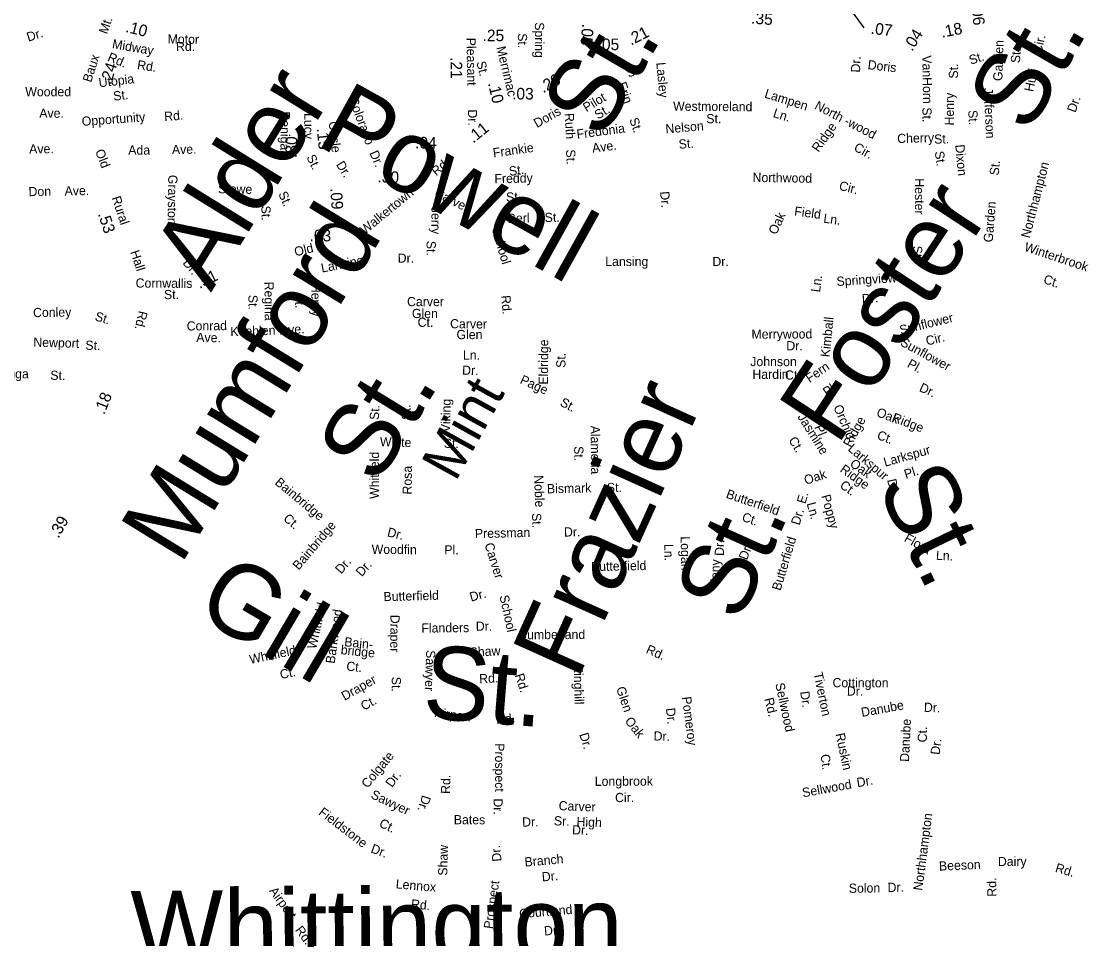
# Model space of a CAD drawing. Extents: x 1553981 to 1780076, y 812965 to 996873.
# Drawn here: x 1634131 to 1635506, y 849777 to 850962 of the extents above; entities that cross this region are included whole.
import ezdxf

# ---------------------------------------------------------------- set-up
doc = ezdxf.new("R2010")
doc.units = 0
for name, color, linetype in [('Exist Road Non-System Type 51 Label', 7, 'Continuous'), ('Exist Road Secondary Mileage Hundredths English Label', 7, 'Continuous'), ('Map Preparation Border Antique Large Shape', 7, 'Continuous')]:
    doc.layers.add(name, color=color, linetype=linetype)

msp = doc.modelspace()

# ---------------------------------------------------------------- linework, layer by layer
at = {"layer": 'Exist Road Secondary Mileage Hundredths English Label'}
msp.add_lwpolyline([(1635200.1, 850979.2), (1635218.7, 850953.8)], dxfattribs=at)

# ---------------------------------------------------------------- texts
at = {"layer": 'Exist Road Non-System Type 51 Label'}
for s, height, rotation, p in [('Spring', 11.88, 270, (1634793.9, 850960.8)), ('Dr.', 11.88, 17.6039, (1634139.7, 850935.6)), ('St.', 11.88, 270, (1634771.9, 850946.6)), ('St.', 95, 59.7744, (1634880.4, 850807.1)), ('St.', 95, 60.0304, (1635431.1, 850815)), ('Midway', 11.88, 350.3257, (1634247.3, 850927.4)), ('Garden', 11.88, 88.0706, (1635397.5, 850884.7)), ('Cir.', 11.87, 77.2893, (1635448, 850919.5)), ('Rd.', 11.88, 337.3197, (1634241, 850911.4)), ('Van', 11.87, 271.3925, (1635294.1, 850918)), ('St.', 11.88, 17.6644, (1635356.7, 850905.9)), ('St.', 11.88, 85.6161, (1635420.1, 850907.6)), ('Rd.', 11.88, 351.7466, (1634279.6, 850900.3)), ('St.', 11.87, 23.9397, (1634915, 850889)), ('Lasley', 11.87, 275.1623, (1634950.6, 850908.6)), ('Dr.', 11.88, 87.8666, (1635213.8, 850895.7)), ('Doris', 11.88, 353.4987, (1635223.2, 850900.3)), ('St.', 11.88, 89.5584, (1635340.3, 850888)), ('Utopia', 11.88, 6.8222, (1634231.2, 850876.7)), ('Alder', 95, 58.2488, (1634375.4, 850611.2)), ('Huff', 11.87, 77.8368, (1635437.3, 850870.3)), ('Wooded', 11.88, 0.0877, (1634135.7, 850865.1)), ('Powell', 95, 330.9388, (1634508.8, 850803.7)), ('Erin', 11.88, 289.3403, (1634900.1, 850881.3)), ('Horn', 11.87, 271.3925, (1635294.5, 850889.8)), ('St.', 11.88, 6.8222, (1634250, 850859.4)), ('Colorado', 11.88, 290.482, (1634553.3, 850861.6)), ('Pilot', 11.88, 30.6478, (1634860.3, 850844.5)), ('Lampen', 11.88, 342.6384, (1635089.5, 850863.7)), ('Henry', 11.88, 89.5584, (1635334.9, 850827.4)), ('Jefferson', 11.88, 272.6819, (1635373.5, 850875.8)), ('Dr.', 11.88, 70.6991, (1635491.9, 850843.4)), ('Ave.', 11.88, 0.0877, (1634153.8, 850837.4)), ('Doris', 11.88, 29.4845, (1634796.5, 850824.1)), ('St.', 11.88, 30.6478, (1634875.2, 850834.9)), ('Westmoreland', 11.875, 359.542, (1634972.3, 850846.6)), ('Ln.', 11.88, 342.6384, (1635100.6, 850838.6)), ('North -wood', 11.875, 332.4613, (1635154.1, 850849.5)), ('St.', 11.88, 270.4695, (1635294.3, 850850.9)), ('Opportunity', 11.875, 4.1953, (1634209.1, 850826.8)), ('Rd.', 11.87, 4.1749, (1634315.5, 850833.2)), ('Renigar', 11.88, 269.1197, (1634465.9, 850845.8)), ('Ruth', 11.88, 272.9882, (1634832.4, 850843.2)), ('St.', 11.88, 289.3403, (1634915.6, 850835.2)), ('St.', 11.88, 359.96, (1635015.2, 850830.4)), ('St.', 11.88, 272.6819, (1635353.5, 850847.1)), ('Fredonia', 11.88, 7.4046, (1634848.5, 850810.3)), ('Nelson', 11.88, 4.9685, (1634963, 850817.1)), ('Ridge', 11.88, 54.6487, (1635160.2, 850792.1)), ('St.', 11.88, 4.9685, (1634980, 850797.3)), ('Cherry', 11.88, 1.4512, (1635261.9, 850804.7)), ('St.', 11.88, 1.4512, (1635309.6, 850803.9)), ('Ave.', 11.88, 0.7456, (1634140.8, 850791.2)), ('Ada', 11.88, 0.0828, (1634268.7, 850789.8)), ('Ave.', 11.87, 1.0289, (1634325.2, 850790.5)), ('Dr.', 11.88, 293.2876, (1634579.9, 850792.1)), ('Frankie', 11.88, 7.8142, (1634740.4, 850786.2)), ('St.', 11.88, 272.9882, (1634834, 850796.2)), ('Ave.', 11.88, 7.4046, (1634868.5, 850792.3)), ('Cir.', 11.87, 330.8178, (1635204.7, 850795.8)), ('St.', 11.88, 278.5909, (1635310.2, 850793.5)), ('Dixon', 11.88, 275.1129, (1635336.7, 850802.4)), ('St.', 11.88, 84.5323, (1635392.8, 850762.6)), ('Freddy', 11.88, 1.1559, (1634741.7, 850752.9)), ('St.', 11.88, 7.8142, (1634761.2, 850762.3)), ('Northwood', 11.88, 359.0839, (1635074.9, 850754.6)), ('Northhampton', 11.875, 75.4837, (1635432.9, 850681.2)), ('Graystone', 11.88, 269.2166, (1634320.4, 850763.8)), ('Cir.', 11.88, 345.6528, (1635185.8, 850744.6)), ('Hester', 11.88, 270.1995, (1635284.6, 850759.2)), ('Don', 11.88, 1.1359, (1634140, 850736.1)), ('Ave.', 11.88, 1.1359, (1634186.6, 850737)), ('Stowe', 11.88, 358.9201, (1634384.6, 850739.9)), ('St.', 11.87, 294.0299, (1634462.2, 850739.3)), ('Carver', 11.88, 333.6763, (1634663.1, 850736.4)), ('St.', 11.88, 1.1559, (1634756.7, 850729.1)), ('Dr.', 11.88, 275.2815, (1634955.5, 850741.9)), ('Foster', 95, 56.6595, (1635184.3, 850412.5)), ('Mumford', 95, 58.4845, (1634336, 850258.4)), ('Garden', 11.88, 85.346, (1635385, 850676.1)), ('St.', 11.88, 271.8633, (1634440.5, 850723.8)), ('Jerry', 11.87, 270.0545, (1634660.2, 850722.3)), ('Berl', 11.88, 1.499, (1634758.9, 850701.5)), ('St.', 11.88, 1.499, (1634806.6, 850702.7)), ('Oak', 11.88, 65.1089, (1635105.7, 850685.5)), ('Field', 11.88, 352.5299, (1635128.3, 850711.2)), ('Ln.', 11.88, 352.5299, (1635166, 850702)), ('School', 11.88, 286.1337, (1634738.2, 850693.8)), ('St.', 11.87, 270.0545, (1634654, 850678.5)), ('St.', 11.88, 273.9918, (1635281.8, 850671.6)), ('Winterbrook', 11.875, 341.4413, (1635425, 850665.9)), ('Dr.', 11.87, 309.7408, (1634338.3, 850649.6)), ('Lansing', 11.88, 11.1681, (1634518.9, 850637.4)), ('Dr.', 11.87, 0.3646, (1634616.7, 850650.2)), ('Lansing', 11.88, 359.9166, (1634884.7, 850646)), ('Dr.', 11.87, 0.3646, (1635023.1, 850645.8)), ('Cornwallis', 11.87, 359.6316, (1634278.2, 850618.1)), ('Ln.', 11.88, 82.9353, (1635162.1, 850611.6)), ('Springview', 11.87, 3.7705, (1635183.8, 850620.1)), ('Ct.', 11.88, 341.4413, (1635449.7, 850624.1)), ('St.', 11.88, 359.8738, (1634314.8, 850603.2)), ('Regina', 11.88, 270.3819, (1634444.6, 850625.7)), ('Henry', 11.87, 271.0517, (1634504.9, 850622.8)), ('St.', 11.88, 270.3819, (1634423.9, 850608.7)), ('St.', 11.88, 269.9385, (1634484.3, 850610.7)), ('Carver', 11.88, 359.9506, (1634628.7, 850594.1)), ('Rd.', 11.87, 274.764, (1634750.3, 850607.7)), ('Dr.', 11.87, 3.7705, (1635216.5, 850597.8)), ('Conley', 11.88, 0.8386, (1634145.8, 850579.9)), ('Glen', 11.88, 359.9506, (1634635, 850578.7)), ('St.', 11.88, 342.5112, (1634224.7, 850576.1)), ('Conrad', 11.87, 0.6188, (1634344.2, 850562.6)), ('Ct.', 11.88, 359.9506, (1634642.4, 850567.4)), ('Carver', 11.87, 359.5789, (1634684.3, 850565.5)), ('Kimball', 11.88, 84.3364, (1635174.5, 850527.8)), ('Sunflower', 11.88, 13.7506, (1635266.4, 850557.2)), ('Ave.', 11.88, 359.1926, (1634356.5, 850547.8)), ('Keehlen', 11.88, 1.8426, (1634400.7, 850555.3)), ('Ave.', 11.87, 2.8682, (1634464.9, 850557.4)), ('Merrywood', 11.88, 0.2509, (1635073.6, 850552)), ('Newport', 11.88, 358.4132, (1634146, 850541.8)), ('St.', 11.88, 358.4132, (1634213.2, 850537.8)), ('Eldridge', 11.88, 89.5268, (1634810.7, 850492.7)), ('Dr.', 11.88, 0.1004, (1635118.6, 850537)), ('Sunflower', 11.88, 331.3724, (1635264.8, 850543.9)), ('Cir.', 11.88, 13.7506, (1635300.3, 850543.1)), ('Ln.', 11.88, 359.8886, (1634700.9, 850525.1)), ('St.', 11.88, 89.5268, (1634833.3, 850514.3)), ('Fern', 11.88, 34.6554, (1635148.6, 850494.7)), ('Pl.', 11.88, 331.0422, (1635273.7, 850516.2)), ('Cayuga', 11.88, 359.5706, (1634085.5, 850501.2)), ('St.', 11.88, 359.1598, (1634168, 850499)), ('Dr.', 11.88, 359.0421, (1634699.8, 850505.5)), ('Page', 11.88, 335.3741, (1634773.7, 850494.9)), ('St.', 95, 58.4845, (1634589.6, 850361.1)), ('Mint', 52.49, 61.0224, (1634691.3, 850366.2)), ('Frazier', 95, 65.7549, (1634848.9, 850109.9)), ('Pl.', 11.88, 34.6554, (1635171, 850476.9)), ('Dr.', 11.88, 335.0847, (1635289.2, 850484.8)), ('St.', 11.87, 87.3055, (1634592.3, 850446.9)), ('St.', 11.88, 93.0339, (1634634, 850447.7)), ('Viking', 11.88, 88.7327, (1634684.3, 850431.1)), ('St.', 11.88, 331.8351, (1634825.3, 850466.2)), ('Orchid', 11.87, 293.1798, (1635179.1, 850463.8)), ('Jasmine', 11.88, 301.8837, (1635132.6, 850451.1)), ('Ridge', 11.88, 61.1502, (1635201.5, 850411)), ('Oak', 11.88, 338.9725, (1635234, 850452.4)), ('Ridge', 11.88, 338.9725, (1635254.4, 850445.6)), ('Alameda', 11.88, 270.5857, (1634865.8, 850439.7)), ('Pl.', 11.87, 293.1798, (1635154.6, 850438.1)), ('White', 11.87, 358.3602, (1634593.6, 850413.2)), ('St.', 11.88, 358.6665, (1634676, 850411.2)), ('Ct.', 11.88, 301.8837, (1635120.9, 850421)), ('Ct.', 11.88, 338.9725, (1635234.7, 850423)), ('St.', 11.88, 270.5857, (1634844.6, 850413.3)), ('Larkspur', 11.88, 319.6565, (1635197.2, 850408.4)), ('Larkspur', 11.88, 15.9331, (1635246.1, 850386.6)), ('Whitfield', 11.87, 89.8075, (1634592.3, 850345.1)), ('Oak', 11.88, 324.2833, (1635199.6, 850388.3)), ('Rosa', 11.87, 89.8003, (1634634.8, 850350.8)), ('Oak', 11.88, 18.014, (1635143.7, 850363.2)), ('Ridge', 11.88, 324.2833, (1635186.9, 850381)), ('St.', 95, 295.7824, (1635234.6, 850362.5)), ('Pl.', 11.88, 17.4608, (1635272.9, 850371)), ('Bainbridge', 11.88, 320.3427, (1634457.1, 850364.8)), ('Noble', 11.88, 272.1343, (1634792.8, 850375.5)), ('Ct.', 11.88, 324.2833, (1635186.6, 850360.5)), ('Dr.', 11.88, 282.472, (1635248.7, 850369.7)), ('Bismark', 11.88, 1.2788, (1634809.5, 850352.3)), ('St.', 11.87, 1.157, (1634886.9, 850353.8)), ('Butterfield', 11.875, 341.0051, (1635039.8, 850346.8)), ('E.', 11.88, 73.2165, (1635143.1, 850338)), ('Ln.', 11.87, 285.5138, (1635144.7, 850339.1)), ('Poppy', 11.87, 285.5138, (1635163.6, 850349)), ('St.', 11.88, 272.1343, (1634790, 850326.7)), ('Ct.', 11.88, 341.0051, (1635060.3, 850317)), ('Dr.', 11.88, 73.2165, (1635135.6, 850310.4)), ('Ct.', 11.88, 319.1909, (1634468.1, 850318.3)), ('Bainbridge', 11.88, 49.8266, (1634488.8, 850252.4)), ('St.', 95, 65.7549, (1635058.3, 850183.6)), ('Dr.', 11.87, 346.2614, (1634602.4, 850297)), ('Pressman', 11.88, 1.3444, (1634716.5, 850294.4)), ('Dr.', 11.88, 0.4626, (1634831.5, 850296.5)), ('Flora', 11.88, 330.4424, (1635269.8, 850291)), ('Woodfin', 11.88, 359.4779, (1634583, 850274.2)), ('Pl.', 11.87, 359.7616, (1634676.9, 850273.4)), ('Carver', 11.88, 287.622, (1634728.6, 850286.4)), ('Ln.', 11.88, 271.0563, (1634960.9, 850286.9)), ('Logan', 11.88, 271.0563, (1634982.1, 850296.7)), ('Dr.', 11.88, 88.7258, (1635037.9, 850271.4)), ('Dr.', 11.88, 69.2188, (1635067.7, 850265.3)), ('Butterfield', 11.875, 73.2165, (1635111, 850225.8)), ('Ln.', 11.88, 356.8609, (1635311.6, 850266.6)), ('Gill', 95, 329.53, (1634352.5, 850196.7)), ('Dr.', 11.88, 49.1429, (1634543.7, 850247.4)), ('Dr.', 11.88, 48.4112, (1634570.2, 850243.9)), ('Butterfield', 11.875, 1.1929, (1634866.4, 850251.8)), ('Tony', 11.88, 88.7258, (1635032.1, 850231.7)), ('Butterfield', 11.875, 1.4736, (1634598.5, 850213)), ('Dr.', 11.88, 14.8586, (1634711.4, 850212.4)), ('School', 11.88, 282.1866, (1634748.1, 850219.7)), ('Whitfield', 11.88, 77.3487, (1634511.3, 850150.5)), ('Barkwood', 11.88, 81.9557, (1634535.2, 850131.8)), ('Draper', 11.87, 269.4977, (1634607.4, 850195.5)), ('Flanders', 11.88, 0.7513, (1634647.3, 850172.3)), ('Dr.', 11.88, 0.7513, (1634717.6, 850174.7)), ('Cumberland', 11.88, 0.2999, (1634772.3, 850163.8)), ('Bain-', 11.88, 354.0684, (1634547.3, 850154.9)), ('Whitfield', 11.88, 11.8827, (1634426.5, 850131.9)), ('bridge', 11.88, 354.0684, (1634542.7, 850144.7)), ('Sawyer', 11.88, 267.7997, (1634653.6, 850150)), ('St.', 95, 355.422, (1634647.5, 850062.6)), ('Shaw', 11.88, 2.9475, (1634709.9, 850141.2)), ('Rd.', 11.88, 336.0455, (1634936.4, 850146.6)), ('Ct.', 11.88, 354.0684, (1634549.9, 850123.5)), ('Ct.', 11.88, 11.8827, (1634465.9, 850112.3)), ('Rd.', 11.88, 2.9475, (1634722.2, 850106.9)), ('Rd.', 11.88, 288.0309, (1634767.8, 850117.5)), ('Kinghill', 11.88, 271.5394, (1634843.9, 850130.7)), ('Tiverton', 11.88, 281.6399, (1635153.6, 850120)), ('Draper', 11.88, 29.5516, (1634548.1, 850084.2)), ('St.', 11.87, 269.4977, (1634609.1, 850115.5)), ('Sellwood', 11.87, 282.159, (1635104.2, 850106.2)), ('Cottington', 11.88, 359.8435, (1635178.2, 850101.9)), ('Glen', 11.88, 288.4829, (1634898.6, 850100.5)), ('Dr.', 11.88, 278.0997, (1635136.4, 850096)), ('Dr.', 11.88, 359.3618, (1635196.7, 850091.1)), ('Ct.', 11.88, 29.5516, (1634573.1, 850071.3)), ('Pomeroy', 11.88, 277.212, (1634983.8, 850089.1)), ('Rd.', 11.88, 283.9462, (1635090.1, 850086.9)), ('Danube', 11.88, 10.411, (1635216.3, 850063.5)), ('Dr.', 11.87, 357.7773, (1635296.1, 850070.2)), ('Airport', 11.88, 352.644, (1634664.2, 850063.6)), ('Rd.', 11.88, 5.8449, (1634744.4, 850054)), ('Dr.', 11.88, 276.3677, (1634963, 850074.6)), ('Oak', 11.88, 308.6373, (1634909.3, 850057.9)), ('Danube', 11.87, 87.3549, (1635277, 850005.3)), ('Dr.', 11.88, 287.5215, (1634851, 850041)), ('Dr.', 11.87, 358.1811, (1634947, 850033.2)), ('Ruskin', 11.88, 282.1609, (1635182.1, 850041.5)), ('Ct.', 11.88, 88.9987, (1635300, 850030.6)), ('Prospect', 11.88, 270.096, (1634742.4, 850029.5)), ('Dr.', 11.87, 82.9402, (1635316.4, 850014.1)), ('Colgate', 11.88, 50.4404, (1634577.8, 849970.6)), ('Ct.', 11.87, 277.6698, (1635162.7, 850014.7)), ('Dr.', 11.87, 53.8454, (1634609.4, 849971.6)), ('Rd.', 11.87, 88.6945, (1634684.2, 849964)), ('Longbrook', 11.88, 0.2069, (1634871.2, 849974.5)), ('Sellwood', 11.88, 10.2962, (1635140.2, 849959.6)), ('Dr.', 11.88, 9.8276, (1635210.5, 849972.7)), ('Sawyer', 11.88, 334.3546, (1634581, 849959.3)), ('Dr.', 11.87, 251.7156, (1634648.6, 849963.3)), ('Dr.', 11.87, 270.0928, (1634740.4, 849958.3)), ('Carver', 11.88, 357.7765, (1634824.4, 849943.1)), ('Cir.', 11.88, 0.2069, (1634897.4, 849953.5)), ('Fieldstone', 11.87, 322.6773, (1634513.6, 849938.3)), ('Ct.', 11.88, 334.3546, (1634591.7, 849922.3)), ('Bates', 11.88, 359.8605, (1634689.1, 849924.9)), ('Dr.', 11.88, 1.2189, (1634777.5, 849921.8)), ('Sr.  High', 11.88, 357.7765, (1634818.3, 849923.6)), ('Northhampton', 11.875, 82.4598, (1635294.1, 849838.7)), ('Dr.', 11.88, 357.6056, (1634841.7, 849911.9)), ('Dr.', 11.88, 339.6129, (1634581, 849888.8)), ('Shaw', 11.87, 88.6808, (1634680.7, 849858.4)), ('Dr.', 11.88, 96.0155, (1634750.9, 849877.3)), ('Branch', 11.87, 4.8745, (1634781, 849870.2)), ('Beeson', 11.88, 2.3254, (1635315.9, 849865)), ('Dairy', 11.87, 0.5166, (1635391.9, 849870.8)), ('Rd.', 11.88, 343.8548, (1635465, 849863.6)), ('Dr.', 11.87, 4.8745, (1634803.3, 849851)), ('Whittington', 95, 0.5085, (1634272.2, 849743.7)), ('Lennox', 11.88, 354.954, (1634613.8, 849842.2)), ('Prospect', 11.88, 82.1474, (1634739.4, 849789.2)), ('Solon', 11.88, 0.6877, (1635199.3, 849836.3)), ('Dr.', 11.88, 0.9396, (1635249.4, 849837.4)), ('Rd.', 11.88, 90.5893, (1635389.9, 849831.4)), ('Airport', 11.88, 305.784, (1634450.1, 849838.8)), ('Rd.', 11.88, 354.954, (1634633.5, 849816.2)), ('Courtland', 11.87, 4.8745, (1634774.1, 849803.4)), ('Rd.', 11.87, 306.8367, (1634483.6, 849788.1)), ('Dr.', 11.87, 4.8745, (1634806.2, 849781.2))]:
    msp.add_text(s, height=height, rotation=rotation, dxfattribs=at).set_placement(p)
for s, p in [('Glen', (1634692.6, 850551.5)), ('Johnson', (1635072, 850516.6)), ('Hardin', (1635074.7, 850500.2)), ('Ct.', (1635116.9, 850499.2))]:
    msp.add_text(s, height=11.88, dxfattribs=at).set_placement(p)
at = {"layer": 'Exist Road Secondary Mileage Hundredths English Label'}
for s, rotation, p in [('.35', 356.1567, (1635072.8, 850959)), ('.06', 275.9352, (1635357.4, 850983.9)), ('.10', 346.1413, (1634264.3, 850948.4)), ('.07', 353.118, (1635227, 850946)), ('.18', 11.3357, (1635319.6, 850940.7)), ('.25', 359.7824, (1634726.3, 850936.4)), ('.05', 265.1865, (1634855.1, 850959.1)), ('.21', 26.7323, (1634917.9, 850930.5)), ('.04', 57.6858, (1635281, 850922.4)), ('.05', 359.6246, (1634874.8, 850924.9)), ('.24', 72.1698, (1634246.1, 850879.3)), ('.21', 270.9797, (1634684.8, 850915.7)), ('.20', 29.1663, (1634804.6, 850868.9)), ('.10', 283.4413, (1634733.1, 850881.9)), ('.03', 359.6246, (1634764.4, 850861.1)), ('.15', 276.0115, (1634512, 850823.5)), ('.11', 38.9914, (1634714.2, 850804)), ('.30', 87.9066, (1634486.1, 850785.4)), ('.04', 359.6246, (1634639.1, 850797.8)), ('.30', 357.7225, (1634590.3, 850754.1)), ('.09', 273.5935, (1634529.7, 850746.3)), ('.53', 288.6039, (1634229.3, 850713.1)), ('.03', 359.6246, (1634502.8, 850677.9)), ('.51', 25.9236, (1634360.8, 850616.3)), ('.18', 68.2106, (1634237.7, 850453.2)), ('.39', 59.9787, (1634178.5, 850293.4))]:
    msp.add_text(s, height=15, rotation=rotation, dxfattribs=at).set_placement(p)
at = {"layer": 'Map Preparation Border Antique Large Shape'}
for s, height, rotation, p in [('Mt.', 11.87, 70.4801, (1634241.3, 850944.7)), ('Motor', 11.88, 359.083, (1634319.4, 850933.4)), ('Rd.', 11.88, 0.5155, (1634330.4, 850923.5)), ('Pleasant', 11.88, 270.9797, (1634705.5, 850940.7)), ('Baux', 11.87, 72.1698, (1634220.7, 850882.4)), ('Merrimac', 11.88, 283.4413, (1634744.1, 850928.3)), ('St.', 11.88, 283.4413, (1634718.3, 850909.2)), ('Lucy', 11.88, 270.1532, (1634495.9, 850843.5)), ('Dr.', 11.88, 271.4455, (1634707.3, 850848.1)), ('Circle', 11.88, 276.0115, (1634527.5, 850832.2)), ('Old', 11.87, 291.3253, (1634225.7, 850794.2)), ('St.', 11.88, 295.5269, (1634498.6, 850786.6)), ('Dr.', 11.88, 302.2341, (1634536.6, 850776.9)), ('Rd.', 11.88, 40.2807, (1634666.4, 850761.7)), ('Walkertown', 11.88, 39.2751, (1634574.1, 850686)), ('Rural', 11.87, 288.4224, (1634247.1, 850734)), ('Old', 11.87, 13.5725, (1634484.7, 850658.3)), ('Hall', 11.88, 288.1204, (1634271.2, 850664.2)), ('Rd.', 11.87, 257.1135, (1634282.3, 850588.8))]:
    msp.add_text(s, height=height, rotation=rotation, dxfattribs=at).set_placement(p)

doc.saveas('drawing.dxf')
